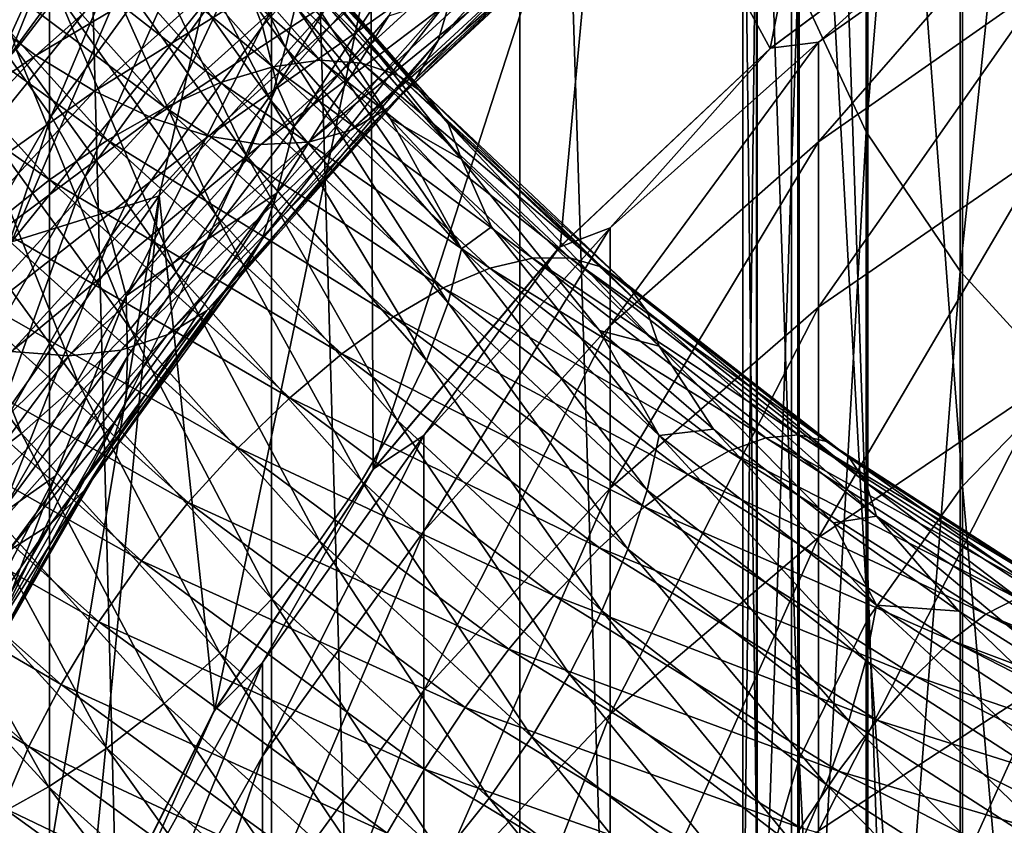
# Model space of a CAD drawing. Header units: metres. Extents: x -44 to 117, y -432 to 89.
# Tile 873 of 1056: x -12.27 to -7.14, y -61.1 to -56.89. Entities that reach past the tile are written whole.
import ezdxf

# ---------------------------------------------------------------- set-up
doc = ezdxf.new("R2010")
doc.units = ezdxf.units.M
doc.layers.add('solid_125568', color=7, linetype='CONTINUOUS')

msp = doc.modelspace()

# ---------------------------------------------------------------- linework, layer by layer
at = {"layer": 'solid_125568'}
for points in [[(-13.124227, -93, 347.24649), (-12.118398, -93, 348.664093), (-13.124097, -48, 347.246704)], [(-12.118398, -93, 348.664093), (-12.118189, -48, 348.664337), (-13.124097, -48, 347.246704)], [(-12.118398, -93, 348.664093), (-10.960174, -93, 349.960144), (-12.118189, -48, 348.664337)], [(-10.960174, -93, 349.960144), (-10.95992, -48, 349.960388), (-12.118189, -48, 348.664337)], [(-10.960174, -93, 349.960144), (-9.664074, -93, 351.118408), (-10.95992, -48, 349.960388)], [(-9.664074, -93, 351.118408), (-9.663792, -48, 351.118622), (-10.95992, -48, 349.960388)], [(-9.664074, -93, 351.118408), (-8.246522, -93, 352.124207), (-9.663792, -48, 351.118622)], [(-8.246522, -93, 352.124207), (-8.246165, -48, 352.12442), (-9.663792, -48, 351.118622)], [(-8.246522, -93, 352.124207), (-6.725165, -93, 352.965027), (-8.246165, -48, 352.12442)], [(-6.725165, -93, 352.965027), (-6.724783, -48, 352.96521), (-8.246165, -48, 352.12442)], [(-7.856378, -50.784473, 874.247498), (-7.856378, -57.47723, 881.646423), (-8.212955, -56.708668, 882.368164)], [(-7.365107, -51.545918, 873.601318), (-7.856378, -57.47723, 881.646423), (-7.856378, -50.784473, 874.247498)], [(-7.352857, -52.003265, 886.786804), (-6.732651, -58.686604, 894.77124), (-6.732651, -51.329586, 887.419434)], [(-7.365107, -51.545918, 873.601318), (-7.365107, -58.205246, 880.962769), (-7.856378, -57.47723, 881.646423)], [(-6.747565, -52.251892, 873.002136), (-7.365107, -58.205246, 880.962769), (-7.365107, -51.545918, 873.601318)], [(-7.847002, -52.730247, 886.104126), (-7.352857, -59.327648, 894.10553), (-7.352857, -52.003265, 886.786804)], [(-7.352857, -52.003265, 886.786804), (-7.352857, -59.327648, 894.10553), (-6.732651, -58.686604, 894.77124)], [(-6.747565, -52.251892, 873.002136), (-6.747565, -58.880226, 880.328918), (-7.365107, -58.205246, 880.962769)], [(-8.206614, -53.498058, 885.383118), (-7.847002, -60.019413, 893.387207), (-7.847002, -52.730247, 886.104126)], [(-7.847002, -52.730247, 886.104126), (-7.847002, -60.019413, 893.387207), (-7.352857, -59.327648, 894.10553)], [(-8.425529, -54.293545, 884.636108), (-8.206614, -60.750031, 892.628479), (-8.206614, -53.498058, 885.383118)], [(-8.206614, -53.498058, 885.383118), (-8.206614, -60.750031, 892.628479), (-7.847002, -60.019413, 893.387207)], [(-8.499991, -55.103058, 883.875916), (-8.425529, -61.506977, 891.842468), (-8.425529, -54.293545, 884.636108)], [(-8.425529, -54.293545, 884.636108), (-8.425529, -61.506977, 891.842468), (-8.206614, -60.750031, 892.628479)], [(-7.856409, -54.508797, 266.5), (-8.357936, -57.043056, 266.5), (-9.211589, -55.471344, 266.5)], [(-7.856409, -54.508797, 266.5), (-7.141938, -56.13871, 266.5), (-8.357936, -57.043056, 266.5)], [(-8.499991, -55.103058, 883.875916), (-8.499991, -62.277279, 891.042542), (-8.425529, -61.506977, 891.842468)], [(-8.428726, -55.912727, 883.115601), (-8.499991, -62.277279, 891.042542), (-8.499991, -55.103058, 883.875916)], [(-9.211589, -55.471344, 266.5), (-10.429014, -59.239277, 266.5), (-10.440425, -56.571281, 266.5)], [(-9.211589, -55.471344, 266.5), (-9.453928, -58.078125, 266.5), (-10.429014, -59.239277, 266.5)], [(-9.211589, -55.471344, 266.5), (-8.357936, -57.043056, 266.5), (-9.453928, -58.078125, 266.5)], [(-12.292901, -57.047401, 879.795898), (-12.073299, -56.760929, 879.676758), (-12.756675, -55.552357, 880.325439)], [(-11.006654, -56.925964, 901.102905), (-11.129691, -56.600761, 900.925049), (-10.201622, -55.55014, 901.505859)], [(-10.088842, -55.885021, 901.676392), (-11.006654, -56.925964, 901.102905), (-10.201622, -55.55014, 901.505859)], [(-12.329753, -57.08707, 900.009949), (-12.587472, -56.792133, 899.939514), (-11.741475, -55.632301, 900.635559)], [(-11.501019, -55.946396, 900.688171), (-12.329753, -57.08707, 900.009949), (-11.741475, -55.632301, 900.635559)], [(-10.090479, -57.001034, 902.701782), (-10.019975, -56.765411, 902.400513), (-8.994102, -55.800961, 902.894409)], [(-9.057393, -56.032589, 903.202698), (-10.090479, -57.001034, 902.701782), (-8.994102, -55.800961, 902.894409)], [(-10.930582, -57.239796, 901.316101), (-11.006654, -56.925964, 901.102905), (-10.088842, -55.885021, 901.676392)], [(-10.019135, -56.205257, 901.885803), (-10.930582, -57.239796, 901.316101), (-10.088842, -55.885021, 901.676392)], [(-12.277284, -55.945484, 267.072937), (-11.978685, -56.214344, 266.826752), (-13.040473, -57.525543, 266.826752)], [(-12.109774, -57.39584, 900.122375), (-12.329753, -57.08707, 900.009949), (-11.501019, -55.946396, 900.688171)], [(-11.295783, -56.271725, 900.785706), (-12.109774, -57.39584, 900.122375), (-11.501019, -55.946396, 900.688171)], [(-11.763249, -56.188889, 879.327637), (-10.963072, -57.314495, 878.755981), (-11.681103, -55.917168, 879.10498)], [(-11.681103, -55.917168, 879.10498), (-10.886521, -57.037666, 878.54126), (-11.290589, -56.210056, 878.584717)], [(-10.963072, -57.314495, 878.755981), (-10.886521, -57.037666, 878.54126), (-11.681103, -55.917168, 879.10498)], [(-8.428726, -55.912727, 883.115601), (-8.428726, -63.047726, 890.242493), (-8.499991, -62.277279, 891.042542)], [(-8.212955, -56.708668, 882.368164), (-8.428726, -63.047726, 890.242493), (-8.428726, -55.912727, 883.115601)], [(-12.490684, -56.855106, 905.507568), (-12.188797, -57.079624, 905.341003), (-10.941174, -55.970676, 906.006104)], [(-11.962676, -55.9995, 876.23114), (-10.953437, -57.137699, 875.664307), (-12.259398, -56.060131, 875.971863)], [(-10.941174, -55.970676, 906.006104), (-12.188797, -57.079624, 905.341003), (-10.666739, -56.17688, 905.776917)], [(-11.692586, -55.987007, 876.51416), (-10.70618, -57.104431, 875.965027), (-11.962676, -55.9995, 876.23114)], [(-10.70618, -57.104431, 875.965027), (-10.953437, -57.137699, 875.664307), (-11.962676, -55.9995, 876.23114)], [(-10.487406, -57.119961, 876.280273), (-10.70618, -57.104431, 875.965027), (-11.692586, -55.987007, 876.51416)], [(-11.453604, -56.021061, 876.814087), (-10.487406, -57.119961, 876.280273), (-11.692586, -55.987007, 876.51416)], [(-12.259398, -56.060131, 875.971863), (-11.225086, -57.221012, 875.385254), (-12.575677, -56.165668, 875.740601)], [(-10.953437, -57.137699, 875.664307), (-11.225086, -57.221012, 875.385254), (-12.259398, -56.060131, 875.971863)], [(-10.300637, -57.181828, 876.602295), (-10.487406, -57.119961, 876.280273), (-11.453604, -56.021061, 876.814087)], [(-11.249585, -56.098904, 877.123352), (-10.300637, -57.181828, 876.602295), (-11.453604, -56.021061, 876.814087)], [(-10.203968, -57.199162, 903.020996), (-10.090479, -57.001034, 902.701782), (-9.057393, -56.032589, 903.202698)], [(-9.159286, -56.223694, 903.531921), (-10.203968, -57.199162, 903.020996), (-9.057393, -56.032589, 903.202698)], [(-10.149403, -57.287556, 876.923401), (-10.300637, -57.181828, 876.602295), (-11.249585, -56.098904, 877.123352)], [(-11.084391, -56.217766, 877.434631), (-10.149403, -57.287556, 876.923401), (-11.249585, -56.098904, 877.123352)], [(-12.575677, -56.165668, 875.740601), (-11.514657, -57.350594, 875.132568), (-12.903737, -56.311676, 875.541016)], [(-11.225086, -57.221012, 875.385254), (-11.514657, -57.350594, 875.132568), (-12.575677, -56.165668, 875.740601)], [(-8.357936, -57.043056, 266.5), (-7.141938, -56.13871, 266.5), (-8.356239, -57.041424, 239.5)], [(-7.141938, -56.13871, 266.5), (-7.143617, -56.138657, 239.5), (-8.356239, -57.041424, 239.5)], [(-8.105368, -57.009693, 235.128265), (-8.356239, -57.041424, 239.5), (-7.143617, -56.138657, 239.5)], [(-6.916417, -56.168743, 235.061417), (-8.105368, -57.009693, 235.128265), (-7.143617, -56.138657, 239.5)], [(-13.040473, -57.525543, 266.826752), (-11.978685, -56.214344, 266.826752), (-12.68823, -57.781464, 266.646545)], [(-11.978685, -56.214344, 266.826752), (-11.655122, -56.50568, 266.646545), (-12.68823, -57.781464, 266.646545)], [(-12.188797, -57.079624, 905.341003), (-11.883086, -57.264759, 905.134521), (-10.666739, -56.17688, 905.776917)], [(-11.895366, -56.47245, 879.51947), (-11.086185, -57.606941, 878.936462), (-11.763249, -56.188889, 879.327637)], [(-10.666739, -56.17688, 905.776917), (-11.883086, -57.264759, 905.134521), (-10.395326, -56.339249, 905.512878)], [(-11.086185, -57.606941, 878.936462), (-10.963072, -57.314495, 878.755981), (-11.763249, -56.188889, 879.327637)], [(-10.886521, -57.037666, 878.54126), (-10.83453, -56.819633, 878.283081), (-11.290589, -56.210056, 878.584717)], [(-10.019135, -56.205257, 901.885803), (-10.839371, -57.44677, 901.602539), (-10.930582, -57.239796, 901.316101)], [(-10.019135, -56.205257, 901.885803), (-10.347556, -56.872742, 901.922852), (-10.839371, -57.44677, 901.602539)], [(-8.105368, -57.5298, 230.779724), (-8.105368, -57.009693, 235.128265), (-6.916417, -56.168743, 235.061417)], [(-6.916417, -56.696804, 230.646362), (-8.105368, -57.5298, 230.779724), (-6.916417, -56.168743, 235.061417)], [(-10.037234, -57.434666, 877.235901), (-10.149403, -57.287556, 876.923401), (-11.084391, -56.217766, 877.434631)], [(-10.961884, -56.374882, 877.740356), (-10.037234, -57.434666, 877.235901), (-11.084391, -56.217766, 877.434631)], [(-10.35682, -57.356121, 903.350525), (-10.203968, -57.199162, 903.020996), (-9.159286, -56.223694, 903.531921)], [(-9.296522, -56.37085, 903.874329), (-10.35682, -57.356121, 903.350525), (-9.159286, -56.223694, 903.531921)], [(-12.903737, -56.311676, 875.541016), (-11.815031, -57.521393, 874.910522), (-13.235786, -56.493732, 875.376831)], [(-11.514657, -57.350594, 875.132568), (-11.815031, -57.521393, 874.910522), (-12.903737, -56.311676, 875.541016)], [(-11.931738, -57.711212, 900.273315), (-12.109774, -57.39584, 900.122375), (-11.295783, -56.271725, 900.785706)], [(-11.129691, -56.600761, 900.925049), (-11.931738, -57.711212, 900.273315), (-11.295783, -56.271725, 900.785706)], [(-11.883086, -57.264759, 905.134521), (-11.58077, -57.406445, 904.89325), (-10.395326, -56.339249, 905.512878)], [(-10.395326, -56.339249, 905.512878), (-11.58077, -57.406445, 904.89325), (-10.133477, -56.453293, 905.219543)], [(-10.5454, -57.468246, 903.682922), (-10.35682, -57.356121, 903.350525), (-9.296522, -56.37085, 903.874329)], [(-9.465827, -56.470634, 904.222107), (-10.5454, -57.468246, 903.682922), (-9.296522, -56.37085, 903.874329)], [(-9.967669, -57.620686, 877.532104), (-10.037234, -57.434666, 877.235901), (-10.961884, -56.374882, 877.740356)], [(-10.885933, -56.567474, 878.033142), (-9.967669, -57.620686, 877.532104), (-10.961884, -56.374882, 877.740356)], [(-12.073299, -56.760929, 879.676758), (-11.251994, -57.907787, 879.079285), (-11.895366, -56.47245, 879.51947)], [(-11.251994, -57.907787, 879.079285), (-11.086185, -57.606941, 878.936462), (-11.895366, -56.47245, 879.51947)], [(-11.58077, -57.406445, 904.89325), (-11.289112, -57.500679, 904.622131), (-10.133477, -56.453293, 905.219543)], [(-10.133477, -56.453293, 905.219543), (-11.289112, -57.500679, 904.622131), (-9.887724, -56.514515, 904.902405)], [(-10.766095, -57.531876, 904.010681), (-10.5454, -57.468246, 903.682922), (-9.465827, -56.470634, 904.222107)], [(-9.66395, -56.519634, 904.567383), (-10.766095, -57.531876, 904.010681), (-9.465827, -56.470634, 904.222107)], [(-13.235786, -56.493732, 875.376831), (-12.11907, -57.728382, 874.723267), (-13.564036, -56.707413, 875.251648)], [(-11.815031, -57.521393, 874.910522), (-12.11907, -57.728382, 874.723267), (-13.235786, -56.493732, 875.376831)], [(-12.68823, -57.781464, 266.646545), (-11.655122, -56.50568, 266.646545), (-12.317499, -58.050812, 266.536713)], [(-11.655122, -56.50568, 266.646545), (-11.314578, -56.812309, 266.536713), (-12.317499, -58.050812, 266.536713)], [(-11.289112, -57.500679, 904.622131), (-11.015368, -57.543438, 904.326111), (-9.887724, -56.514515, 904.902405)], [(-9.887724, -56.514515, 904.902405), (-11.015368, -57.543438, 904.326111), (-9.66395, -56.519634, 904.567383)], [(-11.015368, -57.543438, 904.326111), (-10.766095, -57.531876, 904.010681), (-9.66395, -56.519634, 904.567383)], [(-10.440425, -56.571281, 266.5), (-11.256485, -60.498436, 266.5), (-11.546658, -57.811378, 266.5)], [(-10.440425, -56.571281, 266.5), (-11.546658, -57.811378, 266.5), (-11.314578, -56.812309, 266.536713)], [(-10.440425, -56.571281, 266.5), (-10.429014, -59.239277, 266.5), (-11.256485, -60.498436, 266.5)], [(-10.340549, -57.408325, 877.999207), (-9.967669, -57.620686, 877.532104), (-10.885933, -56.567474, 878.033142)], [(-10.83453, -56.819633, 878.283081), (-10.340549, -57.408325, 877.999207), (-10.885933, -56.567474, 878.033142)], [(-11.799837, -58.025963, 900.459167), (-11.931738, -57.711212, 900.273315), (-11.129691, -56.600761, 900.925049)], [(-11.006654, -56.925964, 901.102905), (-11.799837, -58.025963, 900.459167), (-11.129691, -56.600761, 900.925049)], [(-12.11907, -57.728382, 874.723267), (-12.419638, -57.966522, 874.57489), (-13.564036, -56.707413, 875.251648)], [(-8.212955, -56.708668, 882.368164), (-8.212955, -63.805107, 889.456055), (-8.428726, -63.047726, 890.242493)], [(-7.856378, -57.47723, 881.646423), (-8.212955, -63.805107, 889.456055), (-8.212955, -56.708668, 882.368164)], [(-8.105368, -58.393238, 226.48613), (-8.105368, -57.5298, 230.779724), (-6.916417, -56.696804, 230.646362)], [(-6.916417, -57.573441, 226.287109), (-8.105368, -58.393238, 226.48613), (-6.916417, -56.696804, 230.646362)], [(-12.292901, -57.047401, 879.795898), (-11.456639, -58.209797, 879.181152), (-12.073299, -56.760929, 879.676758)], [(-11.456639, -58.209797, 879.181152), (-11.251994, -57.907787, 879.079285), (-12.073299, -56.760929, 879.676758)], [(-11.008379, -58.037575, 902.120361), (-10.931466, -57.79763, 901.82666), (-10.019975, -56.765411, 902.400513)], [(-10.090479, -57.001034, 902.701782), (-11.008379, -58.037575, 902.120361), (-10.019975, -56.765411, 902.400513)], [(-10.019975, -56.765411, 902.400513), (-10.931466, -57.79763, 901.82666), (-10.347556, -56.872742, 901.922852)], [(-11.546658, -57.811378, 266.5), (-12.317499, -58.050812, 266.536713), (-11.314578, -56.812309, 266.536713)], [(-10.886521, -57.037666, 878.54126), (-9.968164, -58.08881, 878.036072), (-10.83453, -56.819633, 878.283081)], [(-9.968164, -58.08881, 878.036072), (-10.340549, -57.408325, 877.999207), (-10.83453, -56.819633, 878.283081)], [(-12.490684, -56.855106, 905.507568), (-13.626647, -58.068386, 904.720032), (-12.188797, -57.079624, 905.341003)], [(-10.931466, -57.79763, 901.82666), (-10.839371, -57.44677, 901.602539), (-10.347556, -56.872742, 901.922852)], [(-11.718261, -58.332851, 900.676514), (-11.799837, -58.025963, 900.459167), (-11.006654, -56.925964, 901.102905)], [(-10.930582, -57.239796, 901.316101), (-11.718261, -58.332851, 900.676514), (-11.006654, -56.925964, 901.102905)], [(-11.132169, -58.24334, 902.428467), (-11.008379, -58.037575, 902.120361), (-10.090479, -57.001034, 902.701782)], [(-10.203968, -57.199162, 903.020996), (-11.132169, -58.24334, 902.428467), (-10.090479, -57.001034, 902.701782)], [(-10.963072, -57.314495, 878.755981), (-10.038248, -58.370361, 878.243469), (-10.886521, -57.037666, 878.54126)], [(-10.038248, -58.370361, 878.243469), (-9.968164, -58.08881, 878.036072), (-10.886521, -57.037666, 878.54126)], [(-8.105368, -57.009693, 235.128265), (-9.192389, -57.978058, 235.205261), (-8.356239, -57.041424, 239.5)], [(-9.192389, -58.489006, 230.933289), (-9.192389, -57.978058, 235.205261), (-8.105368, -57.009693, 235.128265)], [(-8.105368, -57.5298, 230.779724), (-9.192389, -58.489006, 230.933289), (-8.105368, -57.009693, 235.128265)], [(-13.626647, -58.068386, 904.720032), (-13.297281, -58.269886, 904.577942), (-12.188797, -57.079624, 905.341003)], [(-12.188797, -57.079624, 905.341003), (-13.297281, -58.269886, 904.577942), (-11.883086, -57.264759, 905.134521)], [(-12.109774, -57.39584, 900.122375), (-12.786234, -58.570793, 899.397217), (-12.329753, -57.08707, 900.009949)], [(-12.550012, -57.324955, 879.873108), (-11.696247, -58.505764, 879.238586), (-12.292901, -57.047401, 879.795898)], [(-11.696247, -58.505764, 879.238586), (-11.456639, -58.209797, 879.181152), (-12.292901, -57.047401, 879.795898)], [(-8.357936, -57.043056, 266.5), (-8.356239, -57.041424, 239.5), (-9.455857, -58.078857, 239.5)], [(-9.192389, -57.978058, 235.205261), (-9.455857, -58.078857, 239.5), (-8.356239, -57.041424, 239.5)], [(-9.453928, -58.078125, 266.5), (-8.357936, -57.043056, 266.5), (-9.455857, -58.078857, 239.5)], [(-10.953437, -57.137699, 875.664307), (-9.81983, -58.188824, 875.170715), (-11.225086, -57.221012, 875.385254)], [(-10.70618, -57.104431, 875.965027), (-9.598214, -58.136833, 875.487549), (-10.953437, -57.137699, 875.664307)], [(-9.598214, -58.136833, 875.487549), (-9.81983, -58.188824, 875.170715), (-10.953437, -57.137699, 875.664307)], [(-9.402133, -58.135681, 875.816772), (-9.598214, -58.136833, 875.487549), (-10.70618, -57.104431, 875.965027)], [(-10.487406, -57.119961, 876.280273), (-9.402133, -58.135681, 875.816772), (-10.70618, -57.104431, 875.965027)], [(-9.234735, -58.183159, 876.15033), (-9.402133, -58.135681, 875.816772), (-10.487406, -57.119961, 876.280273)], [(-10.300637, -57.181828, 876.602295), (-9.234735, -58.183159, 876.15033), (-10.487406, -57.119961, 876.280273)], [(-9.099178, -58.277065, 876.480408), (-9.234735, -58.183159, 876.15033), (-10.300637, -57.181828, 876.602295)], [(-10.149403, -57.287556, 876.923401), (-9.099178, -58.277065, 876.480408), (-10.300637, -57.181828, 876.602295)], [(-10.930582, -57.239796, 901.316101), (-11.29473, -58.039917, 901.26001), (-11.718261, -58.332851, 900.676514)], [(-11.225086, -57.221012, 875.385254), (-10.063322, -58.292591, 874.873596), (-11.514657, -57.350594, 875.132568)], [(-11.29889, -58.410995, 902.743835), (-11.132169, -58.24334, 902.428467), (-10.203968, -57.199162, 903.020996)], [(-10.35682, -57.356121, 903.350525), (-11.29889, -58.410995, 902.743835), (-10.203968, -57.199162, 903.020996)], [(-10.930582, -57.239796, 901.316101), (-10.839371, -57.44677, 901.602539), (-11.29473, -58.039917, 901.26001)], [(-9.81983, -58.188824, 875.170715), (-10.063322, -58.292591, 874.873596), (-11.225086, -57.221012, 875.385254)], [(-13.297281, -58.269886, 904.577942), (-12.963783, -58.431923, 904.396729), (-11.883086, -57.264759, 905.134521)], [(-11.883086, -57.264759, 905.134521), (-12.963783, -58.431923, 904.396729), (-11.58077, -57.406445, 904.89325)], [(-8.998622, -58.415188, 876.799072), (-9.099178, -58.277065, 876.480408), (-10.149403, -57.287556, 876.923401)], [(-10.037234, -57.434666, 877.235901), (-8.998622, -58.415188, 876.799072), (-10.149403, -57.287556, 876.923401)], [(-12.840439, -57.586731, 879.904785), (-11.966907, -58.788521, 879.24823), (-12.550012, -57.324955, 879.873108)], [(-11.966907, -58.788521, 879.24823), (-11.696247, -58.505764, 879.238586), (-12.550012, -57.324955, 879.873108)], [(-11.086185, -57.606941, 878.936462), (-10.150957, -58.671009, 878.413391), (-10.963072, -57.314495, 878.755981)], [(-10.150957, -58.671009, 878.413391), (-10.038248, -58.370361, 878.243469), (-10.963072, -57.314495, 878.755981)], [(-12.598277, -58.87167, 899.560547), (-12.786234, -58.570793, 899.397217), (-12.109774, -57.39584, 900.122375)], [(-11.931738, -57.711212, 900.273315), (-12.598277, -58.87167, 899.560547), (-12.109774, -57.39584, 900.122375)], [(-11.514657, -57.350594, 875.132568), (-10.322897, -58.443855, 874.60144), (-11.815031, -57.521393, 874.910522)], [(-10.063322, -58.292591, 874.873596), (-10.322897, -58.443855, 874.60144), (-11.514657, -57.350594, 875.132568)], [(-11.504594, -58.536594, 903.059265), (-11.29889, -58.410995, 902.743835), (-10.35682, -57.356121, 903.350525)], [(-10.5454, -57.468246, 903.682922), (-11.504594, -58.536594, 903.059265), (-10.35682, -57.356121, 903.350525)], [(-12.963783, -58.431923, 904.396729), (-12.634014, -58.550953, 904.180664), (-11.58077, -57.406445, 904.89325)], [(-11.58077, -57.406445, 904.89325), (-12.634014, -58.550953, 904.180664), (-11.289112, -57.500679, 904.622131)], [(-10.931466, -57.79763, 901.82666), (-11.29473, -58.039917, 901.26001), (-10.839371, -57.44677, 901.602539)], [(-10.340549, -57.408325, 877.999207), (-9.810925, -57.973999, 877.734863), (-9.967669, -57.620686, 877.532104)], [(-9.968164, -58.08881, 878.036072), (-9.810925, -57.973999, 877.734863), (-10.340549, -57.408325, 877.999207)], [(-8.936233, -58.595306, 877.098328), (-8.998622, -58.415188, 876.799072), (-10.037234, -57.434666, 877.235901)], [(-9.967669, -57.620686, 877.532104), (-8.936233, -58.595306, 877.098328), (-10.037234, -57.434666, 877.235901)], [(-12.634014, -58.550953, 904.180664), (-12.315877, -58.623489, 903.934082), (-11.289112, -57.500679, 904.622131)], [(-11.289112, -57.500679, 904.622131), (-12.315877, -58.623489, 903.934082), (-11.015368, -57.543438, 904.326111)], [(-11.745342, -58.616222, 903.367554), (-11.504594, -58.536594, 903.059265), (-10.5454, -57.468246, 903.682922)], [(-10.766095, -57.531876, 904.010681), (-11.745342, -58.616222, 903.367554), (-10.5454, -57.468246, 903.682922)], [(-7.856378, -57.47723, 881.646423), (-7.856378, -64.536438, 888.696594), (-8.212955, -63.805107, 889.456055)], [(-7.365107, -58.205246, 880.962769), (-7.856378, -64.536438, 888.696594), (-7.856378, -57.47723, 881.646423)], [(-12.315877, -58.623489, 903.934082), (-12.017268, -58.646034, 903.661438), (-11.015368, -57.543438, 904.326111)], [(-11.815031, -57.521393, 874.910522), (-10.592174, -58.63702, 874.358887), (-12.11907, -57.728382, 874.723267)], [(-12.017268, -58.646034, 903.661438), (-11.745342, -58.616222, 903.367554), (-10.766095, -57.531876, 904.010681)], [(-11.015368, -57.543438, 904.326111), (-12.017268, -58.646034, 903.661438), (-10.766095, -57.531876, 904.010681)], [(-10.322897, -58.443855, 874.60144), (-10.592174, -58.63702, 874.358887), (-11.815031, -57.521393, 874.910522)], [(-9.192389, -59.337238, 226.715302), (-9.192389, -58.489006, 230.933289), (-8.105368, -57.5298, 230.779724)], [(-8.105368, -58.393238, 226.48613), (-9.192389, -59.337238, 226.715302), (-8.105368, -57.5298, 230.779724)], [(-13.159278, -57.826477, 879.888245), (-12.264036, -59.051464, 879.207947), (-12.840439, -57.586731, 879.904785)], [(-12.264036, -59.051464, 879.207947), (-11.966907, -58.788521, 879.24823), (-12.840439, -57.586731, 879.904785)], [(-8.105368, -59.594555, 222.274567), (-8.105368, -58.393238, 226.48613), (-6.916417, -57.573441, 226.287109)], [(-6.916417, -58.793133, 222.011154), (-8.105368, -59.594555, 222.274567), (-6.916417, -57.573441, 226.287109)], [(-11.251994, -57.907787, 879.079285), (-10.302758, -58.98325, 878.542786), (-11.086185, -57.606941, 878.936462)], [(-10.302758, -58.98325, 878.542786), (-10.150957, -58.671009, 878.413391), (-11.086185, -57.606941, 878.936462)], [(-9.247774, -58.514908, 877.491638), (-8.936233, -58.595306, 877.098328), (-9.967669, -57.620686, 877.532104)], [(-9.810925, -57.973999, 877.734863), (-9.247774, -58.514908, 877.491638), (-9.967669, -57.620686, 877.532104)], [(-12.45901, -59.175316, 899.755005), (-12.598277, -58.87167, 899.560547), (-11.931738, -57.711212, 900.273315)], [(-11.799837, -58.025963, 900.459167), (-12.45901, -59.175316, 899.755005), (-11.931738, -57.711212, 900.273315)], [(-12.11907, -57.728382, 874.723267), (-10.864749, -58.866505, 874.150513), (-12.419638, -57.966522, 874.57489)], [(-10.592174, -58.63702, 874.358887), (-10.864749, -58.866505, 874.150513), (-12.11907, -57.728382, 874.723267)], [(-11.801632, -59.132633, 901.468201), (-11.719181, -58.888092, 901.182739), (-10.931466, -57.79763, 901.82666)], [(-11.008379, -58.037575, 902.120361), (-11.801632, -59.132633, 901.468201), (-10.931466, -57.79763, 901.82666)], [(-10.931466, -57.79763, 901.82666), (-11.719181, -58.888092, 901.182739), (-11.29473, -58.039917, 901.26001)], [(-12.580495, -59.290081, 879.120605), (-12.264036, -59.051464, 879.207947), (-13.159278, -57.826477, 879.888245)], [(-11.546658, -57.811378, 266.5), (-12.452427, -63.269264, 266.5), (-12.500022, -59.156666, 266.5)], [(-11.546658, -57.811378, 266.5), (-12.500022, -59.156666, 266.5), (-12.317499, -58.050812, 266.536713)], [(-11.546658, -57.811378, 266.5), (-11.937617, -61.853786, 266.5), (-12.452427, -63.269264, 266.5)], [(-11.546658, -57.811378, 266.5), (-11.256485, -60.498436, 266.5), (-11.937617, -61.853786, 266.5)], [(-11.456639, -58.209797, 879.181152), (-10.49012, -59.29958, 878.628479), (-11.251994, -57.907787, 879.079285)], [(-10.49012, -59.29958, 878.628479), (-10.302758, -58.98325, 878.542786), (-11.251994, -57.907787, 879.079285)], [(-12.419638, -57.966522, 874.57489), (-11.134223, -59.126724, 873.981018), (-12.709603, -58.230785, 874.469604)], [(-10.864749, -58.866505, 874.150513), (-11.134223, -59.126724, 873.981018), (-12.419638, -57.966522, 874.57489)], [(-9.192389, -57.978058, 235.205261), (-10.163809, -59.061661, 235.291397), (-9.455857, -58.078857, 239.5)], [(-10.163809, -59.562363, 231.105118), (-10.163809, -59.061661, 235.291397), (-9.192389, -57.978058, 235.205261)], [(-9.192389, -58.489006, 230.933289), (-10.163809, -59.562363, 231.105118), (-9.192389, -57.978058, 235.205261)], [(-9.968164, -58.08881, 878.036072), (-8.936628, -59.061619, 877.598511), (-9.810925, -57.973999, 877.734863)], [(-8.936628, -59.061619, 877.598511), (-9.247774, -58.514908, 877.491638), (-9.810925, -57.973999, 877.734863)], [(-12.372856, -59.474812, 899.976807), (-12.45901, -59.175316, 899.755005), (-11.799837, -58.025963, 900.459167)], [(-11.718261, -58.332851, 900.676514), (-12.372856, -59.474812, 899.976807), (-11.799837, -58.025963, 900.459167)], [(-11.934319, -59.346569, 901.764343), (-11.801632, -59.132633, 901.468201), (-11.008379, -58.037575, 902.120361)], [(-11.132169, -58.24334, 902.428467), (-11.934319, -59.346569, 901.764343), (-11.008379, -58.037575, 902.120361)], [(-11.719181, -58.888092, 901.182739), (-11.711281, -58.649807, 900.897461), (-11.29473, -58.039917, 901.26001)], [(-11.718261, -58.332851, 900.676514), (-11.29473, -58.039917, 901.26001), (-11.711281, -58.649807, 900.897461)], [(-10.429014, -59.239277, 266.5), (-9.453928, -58.078125, 266.5), (-10.427602, -59.236938, 239.5)], [(-9.453928, -58.078125, 266.5), (-9.455857, -58.078857, 239.5), (-10.427602, -59.236938, 239.5)], [(-10.163809, -59.061661, 235.291397), (-10.427602, -59.236938, 239.5), (-9.455857, -58.078857, 239.5)], [(-10.038248, -58.370361, 878.243469), (-8.999451, -59.347466, 877.799194), (-9.968164, -58.08881, 878.036072)], [(-8.999451, -59.347466, 877.799194), (-8.936628, -59.061619, 877.598511), (-9.968164, -58.08881, 878.036072)], [(-9.598214, -58.136833, 875.487549), (-8.380611, -59.07497, 875.090881), (-9.81983, -58.188824, 875.170715)], [(-9.402133, -58.135681, 875.816772), (-8.209463, -59.05917, 875.432495), (-9.598214, -58.136833, 875.487549)], [(-8.209463, -59.05917, 875.432495), (-8.380611, -59.07497, 875.090881), (-9.598214, -58.136833, 875.487549)], [(-8.063349, -59.094028, 875.776367), (-8.209463, -59.05917, 875.432495), (-9.402133, -58.135681, 875.816772)], [(-9.234735, -58.183159, 876.15033), (-8.063349, -59.094028, 875.776367), (-9.402133, -58.135681, 875.816772)], [(-11.696247, -58.505764, 879.238586), (-10.7095, -59.612507, 878.667542), (-11.456639, -58.209797, 879.181152)], [(-10.7095, -59.612507, 878.667542), (-10.49012, -59.29958, 878.628479), (-11.456639, -58.209797, 879.181152)], [(-9.81983, -58.188824, 875.170715), (-8.574053, -59.143406, 874.759705), (-10.063322, -58.292591, 874.873596)], [(-8.380611, -59.07497, 875.090881), (-8.574053, -59.143406, 874.759705), (-9.81983, -58.188824, 875.170715)], [(-7.945017, -59.177574, 876.11438), (-8.063349, -59.094028, 875.776367), (-9.234735, -58.183159, 876.15033)], [(-9.099178, -58.277065, 876.480408), (-7.945017, -59.177574, 876.11438), (-9.234735, -58.183159, 876.15033)], [(-7.365107, -58.205246, 880.962769), (-7.365107, -65.229187, 887.977234), (-7.856378, -64.536438, 888.696594)], [(-6.747565, -58.880226, 880.328918), (-7.365107, -65.229187, 887.977234), (-7.365107, -58.205246, 880.962769)], [(-12.709603, -58.230785, 874.469604), (-11.394199, -59.412098, 873.855042), (-12.981841, -58.516117, 874.41156)], [(-11.134223, -59.126724, 873.981018), (-11.394199, -59.412098, 873.855042), (-12.709603, -58.230785, 874.469604)], [(-12.113025, -59.525677, 902.064392), (-11.934319, -59.346569, 901.764343), (-11.132169, -58.24334, 902.428467)], [(-11.29889, -58.410995, 902.743835), (-12.113025, -59.525677, 902.064392), (-11.132169, -58.24334, 902.428467)], [(-10.063322, -58.292591, 874.873596), (-8.786606, -59.265148, 874.446533), (-10.322897, -58.443855, 874.60144)], [(-8.574053, -59.143406, 874.759705), (-8.786606, -59.265148, 874.446533), (-10.063322, -58.292591, 874.873596)], [(-7.857222, -59.307819, 876.438477), (-7.945017, -59.177574, 876.11438), (-9.099178, -58.277065, 876.480408)], [(-8.998622, -58.415188, 876.799072), (-7.857222, -59.307819, 876.438477), (-9.099178, -58.277065, 876.480408)], [(-11.718261, -58.332851, 900.676514), (-12.086625, -59.273499, 900.517212), (-12.372856, -59.474812, 899.976807)], [(-11.718261, -58.332851, 900.676514), (-11.711281, -58.649807, 900.897461), (-12.086625, -59.273499, 900.517212)], [(-10.150957, -58.671009, 878.413391), (-9.100476, -59.65554, 877.959473), (-10.038248, -58.370361, 878.243469)], [(-9.100476, -59.65554, 877.959473), (-8.999451, -59.347466, 877.799194), (-10.038248, -58.370361, 878.243469)], [(-12.333521, -59.66573, 902.36145), (-12.113025, -59.525677, 902.064392), (-11.29889, -58.410995, 902.743835)], [(-11.504594, -58.536594, 903.059265), (-12.333521, -59.66573, 902.36145), (-11.29889, -58.410995, 902.743835)], [(-9.192389, -60.517403, 222.577911), (-9.192389, -59.337238, 226.715302), (-8.105368, -58.393238, 226.48613)], [(-8.105368, -59.594555, 222.274567), (-9.192389, -60.517403, 222.577911), (-8.105368, -58.393238, 226.48613)], [(-7.802721, -59.482788, 876.740417), (-7.857222, -59.307819, 876.438477), (-8.998622, -58.415188, 876.799072)], [(-8.936233, -58.595306, 877.098328), (-7.802721, -59.482788, 876.740417), (-8.998622, -58.415188, 876.799072)], [(-10.322897, -58.443855, 874.60144), (-9.013219, -59.435482, 874.156982), (-10.592174, -58.63702, 874.358887)], [(-8.786606, -59.265148, 874.446533), (-9.013219, -59.435482, 874.156982), (-10.322897, -58.443855, 874.60144)], [(-12.981841, -58.516117, 874.41156), (-11.638288, -59.717026, 873.777161), (-13.229811, -58.817158, 874.403748)], [(-11.394199, -59.412098, 873.855042), (-11.638288, -59.717026, 873.777161), (-12.981841, -58.516117, 874.41156)], [(-11.966907, -58.788521, 879.24823), (-10.957314, -59.914585, 878.656738), (-11.696247, -58.505764, 879.238586)], [(-10.957314, -59.914585, 878.656738), (-10.7095, -59.612507, 878.667542), (-11.696247, -58.505764, 879.238586)], [(-10.163809, -60.393578, 226.971741), (-10.163809, -59.562363, 231.105118), (-9.192389, -58.489006, 230.933289)], [(-9.192389, -59.337238, 226.715302), (-10.163809, -60.393578, 226.971741), (-9.192389, -58.489006, 230.933289)], [(-9.247774, -58.514908, 877.491638), (-8.652547, -59.029949, 877.270813), (-8.936233, -58.595306, 877.098328)], [(-8.936628, -59.061619, 877.598511), (-8.652547, -59.029949, 877.270813), (-9.247774, -58.514908, 877.491638)], [(-12.591596, -59.76252, 902.648682), (-12.333521, -59.66573, 902.36145), (-11.504594, -58.536594, 903.059265)], [(-11.745342, -58.616222, 903.367554), (-12.591596, -59.76252, 902.648682), (-11.504594, -58.536594, 903.059265)], [(-12.315877, -58.623489, 903.934082), (-13.203189, -59.811096, 903.166504), (-12.017268, -58.646034, 903.661438)], [(-12.883097, -59.811935, 902.919189), (-12.591596, -59.76252, 902.648682), (-11.745342, -58.616222, 903.367554)], [(-12.017268, -58.646034, 903.661438), (-12.883097, -59.811935, 902.919189), (-11.745342, -58.616222, 903.367554)], [(-8.02677, -59.518208, 877.073547), (-7.802721, -59.482788, 876.740417), (-8.936233, -58.595306, 877.098328)], [(-8.652547, -59.029949, 877.270813), (-8.02677, -59.518208, 877.073547), (-8.936233, -58.595306, 877.098328)], [(-13.203189, -59.811096, 903.166504), (-12.883097, -59.811935, 902.919189), (-12.017268, -58.646034, 903.661438)], [(-12.373803, -60.027218, 900.478516), (-12.086625, -59.273499, 900.517212), (-11.711281, -58.649807, 900.897461)], [(-11.719181, -58.888092, 901.182739), (-12.373803, -60.027218, 900.478516), (-11.711281, -58.649807, 900.897461)], [(-10.592174, -58.63702, 874.358887), (-9.248322, -59.648323, 873.896179), (-10.864749, -58.866505, 874.150513)], [(-9.013219, -59.435482, 874.156982), (-9.248322, -59.648323, 873.896179), (-10.592174, -58.63702, 874.358887)], [(-10.302758, -58.98325, 878.542786), (-9.236544, -59.978092, 878.076538), (-10.150957, -58.671009, 878.413391)], [(-9.236544, -59.978092, 878.076538), (-9.100476, -59.65554, 877.959473), (-10.150957, -58.671009, 878.413391)], [(-7.352857, -59.327648, 894.10553), (-6.732651, -66.4067, 901.740784), (-6.732651, -58.686604, 894.77124)], [(-13.229811, -58.817158, 874.403748), (-11.860622, -60.035645, 873.750854), (-13.449345, -59.127213, 874.444458)], [(-11.638288, -59.717026, 873.777161), (-11.860622, -60.035645, 873.750854), (-13.229811, -58.817158, 874.403748)], [(-12.264036, -59.051464, 879.207947), (-11.229356, -60.198879, 878.594421), (-11.966907, -58.788521, 879.24823)], [(-11.229356, -60.198879, 878.594421), (-10.957314, -59.914585, 878.656738), (-11.966907, -58.788521, 879.24823)], [(-8.105368, -61.12619, 218.171585), (-8.105368, -59.594555, 222.274567), (-6.916417, -58.793133, 222.011154)], [(-6.916417, -60.34819, 217.845413), (-8.105368, -61.12619, 218.171585), (-6.916417, -58.793133, 222.011154)], [(-12.460855, -60.276585, 900.755188), (-12.373803, -60.027218, 900.478516), (-11.719181, -58.888092, 901.182739)], [(-11.801632, -59.132633, 901.468201), (-12.460855, -60.276585, 900.755188), (-11.719181, -58.888092, 901.182739)], [(-10.864749, -58.866505, 874.150513), (-9.48632, -59.897606, 873.669067), (-11.134223, -59.126724, 873.981018)], [(-9.248322, -59.648323, 873.896179), (-9.48632, -59.897606, 873.669067), (-10.864749, -58.866505, 874.150513)], [(-6.747565, -58.880226, 880.328918), (-6.747565, -65.871468, 887.310242), (-7.365107, -65.229187, 887.977234)], [(-10.49012, -59.29958, 878.628479), (-9.404494, -60.307362, 878.147583), (-10.302758, -58.98325, 878.542786)], [(-9.404494, -60.307362, 878.147583), (-9.236544, -59.978092, 878.076538), (-10.302758, -58.98325, 878.542786)], [(-8.936628, -59.061619, 877.598511), (-7.803012, -59.94759, 877.237122), (-8.652547, -59.029949, 877.270813)], [(-7.803012, -59.94759, 877.237122), (-8.02677, -59.518208, 877.073547), (-8.652547, -59.029949, 877.270813)], [(-12.580495, -59.290081, 879.120605), (-11.519086, -60.460377, 878.483887), (-12.264036, -59.051464, 879.207947)], [(-11.519086, -60.460377, 878.483887), (-11.229356, -60.198879, 878.594421), (-12.264036, -59.051464, 879.207947)], [(-10.163809, -59.061661, 235.291397), (-11.007415, -60.246872, 235.38562), (-10.427602, -59.236938, 239.5)], [(-11.007415, -60.736362, 231.29306), (-11.007415, -60.246872, 235.38562), (-10.163809, -59.061661, 235.291397)], [(-10.163809, -59.562363, 231.105118), (-11.007415, -60.736362, 231.29306), (-10.163809, -59.061661, 235.291397)], [(-8.999451, -59.347466, 877.799194), (-7.857855, -60.237255, 877.431824), (-8.936628, -59.061619, 877.598511)], [(-7.857855, -60.237255, 877.431824), (-7.803012, -59.94759, 877.237122), (-8.936628, -59.061619, 877.598511)], [(-8.380611, -59.07497, 875.090881), (-7.067704, -59.911854, 874.782471), (-8.574053, -59.143406, 874.759705)], [(-8.209463, -59.05917, 875.432495), (-6.923435, -59.883591, 875.134827), (-8.380611, -59.07497, 875.090881)], [(-6.923435, -59.883591, 875.134827), (-7.067704, -59.911854, 874.782471), (-8.380611, -59.07497, 875.090881)], [(-6.800267, -59.907726, 875.487549), (-6.923435, -59.883591, 875.134827), (-8.209463, -59.05917, 875.432495)], [(-8.063349, -59.094028, 875.776367), (-6.800267, -59.907726, 875.487549), (-8.209463, -59.05917, 875.432495)], [(-6.700507, -59.982479, 875.832397), (-6.800267, -59.907726, 875.487549), (-8.063349, -59.094028, 875.776367)], [(-7.945017, -59.177574, 876.11438), (-6.700507, -59.982479, 875.832397), (-8.063349, -59.094028, 875.776367)], [(-13.449345, -59.127213, 874.444458), (-12.057467, -60.360989, 873.774597), (-13.63687, -59.439259, 874.530579)], [(-11.860622, -60.035645, 873.750854), (-12.057467, -60.360989, 873.774597), (-13.449345, -59.127213, 874.444458)], [(-12.600933, -60.499126, 901.038635), (-12.460855, -60.276585, 900.755188), (-11.801632, -59.132633, 901.468201)], [(-11.934319, -59.346569, 901.764343), (-12.600933, -60.499126, 901.038635), (-11.801632, -59.132633, 901.468201)], [(-11.134223, -59.126724, 873.981018), (-9.721623, -60.177265, 873.480774), (-11.394199, -59.412098, 873.855042)], [(-9.48632, -59.897606, 873.669067), (-9.721623, -60.177265, 873.480774), (-11.134223, -59.126724, 873.981018)], [(-8.574053, -59.143406, 874.759705), (-7.230772, -59.994293, 874.438904), (-8.786606, -59.265148, 874.446533)], [(-7.067704, -59.911854, 874.782471), (-7.230772, -59.994293, 874.438904), (-8.574053, -59.143406, 874.759705)], [(-6.62647, -60.10606, 876.161133), (-6.700507, -59.982479, 875.832397), (-7.945017, -59.177574, 876.11438)], [(-7.857222, -59.307819, 876.438477), (-6.62647, -60.10606, 876.161133), (-7.945017, -59.177574, 876.11438)], [(-10.429014, -59.239277, 266.5), (-10.427602, -59.236938, 239.5), (-11.25833, -60.5, 239.5)], [(-11.007415, -60.246872, 235.38562), (-11.25833, -60.5, 239.5), (-10.427602, -59.236938, 239.5)], [(-11.256485, -60.498436, 266.5), (-10.429014, -59.239277, 266.5), (-11.25833, -60.5, 239.5)], [(-12.908548, -59.500324, 878.990356), (-11.819432, -60.694492, 878.329895), (-12.580495, -59.290081, 879.120605)], [(-11.819432, -60.694492, 878.329895), (-11.519086, -60.460377, 878.483887), (-12.580495, -59.290081, 879.120605)], [(-12.373803, -60.027218, 900.478516), (-12.419219, -59.908962, 900.121277), (-12.086625, -59.273499, 900.517212)], [(-12.372856, -59.474812, 899.976807), (-12.086625, -59.273499, 900.517212), (-12.419219, -59.908962, 900.121277)], [(-10.7095, -59.612507, 878.667542), (-9.601156, -60.635612, 878.1698), (-10.49012, -59.29958, 878.628479)], [(-9.601156, -60.635612, 878.1698), (-9.404494, -60.307362, 878.147583), (-10.49012, -59.29958, 878.628479)], [(-8.786606, -59.265148, 874.446533), (-7.409967, -60.131351, 874.111877), (-9.013219, -59.435482, 874.156982)], [(-7.230772, -59.994293, 874.438904), (-7.409967, -60.131351, 874.111877), (-8.786606, -59.265148, 874.446533)], [(-12.789591, -60.690319, 901.322388), (-12.600933, -60.499126, 901.038635), (-11.934319, -59.346569, 901.764343)], [(-12.113025, -59.525677, 902.064392), (-12.789591, -60.690319, 901.322388), (-11.934319, -59.346569, 901.764343)], [(-10.163809, -61.550068, 222.917343), (-10.163809, -60.393578, 226.971741), (-9.192389, -59.337238, 226.715302)], [(-9.192389, -60.517403, 222.577911), (-10.163809, -61.550068, 222.917343), (-9.192389, -59.337238, 226.715302)], [(-9.100476, -59.65554, 877.959473), (-7.946044, -60.551907, 877.583435), (-8.999451, -59.347466, 877.799194)], [(-7.946044, -60.551907, 877.583435), (-7.857855, -60.237255, 877.431824), (-8.999451, -59.347466, 877.799194)], [(-6.580477, -60.276684, 876.465454), (-6.62647, -60.10606, 876.161133), (-7.857222, -59.307819, 876.438477)], [(-7.802721, -59.482788, 876.740417), (-6.580477, -60.276684, 876.465454), (-7.857222, -59.307819, 876.438477)], [(-7.847002, -60.019413, 893.387207), (-7.352857, -67.013489, 901.043701), (-7.352857, -59.327648, 894.10553)], [(-7.352857, -59.327648, 894.10553), (-7.352857, -67.013489, 901.043701), (-6.732651, -66.4067, 901.740784)], [(-13.63687, -59.439259, 874.530579), (-12.225613, -60.68581, 873.845886), (-13.788814, -59.746284, 874.659302)], [(-12.057467, -60.360989, 873.774597), (-12.225613, -60.68581, 873.845886), (-13.63687, -59.439259, 874.530579)], [(-11.394199, -59.412098, 873.855042), (-9.948641, -60.481228, 873.336304), (-11.638288, -59.717026, 873.777161)], [(-9.721623, -60.177265, 873.480774), (-9.948641, -60.481228, 873.336304), (-11.394199, -59.412098, 873.855042)], [(-9.013219, -59.435482, 874.156982), (-7.601042, -60.317944, 873.807312), (-9.248322, -59.648323, 873.896179)], [(-7.409967, -60.131351, 874.111877), (-7.601042, -60.317944, 873.807312), (-9.013219, -59.435482, 874.156982)], [(-13.240478, -59.678139, 878.821411), (-12.123339, -60.896622, 878.137207), (-12.908548, -59.500324, 878.990356)], [(-12.123339, -60.896622, 878.137207), (-11.819432, -60.694492, 878.329895), (-12.908548, -59.500324, 878.990356)], [(-8.02677, -59.518208, 877.073547), (-7.372862, -59.978531, 876.901123), (-7.802721, -59.482788, 876.740417)], [(-6.693639, -60.409603, 876.7547), (-6.580477, -60.276684, 876.465454), (-7.802721, -59.482788, 876.740417)], [(-7.372862, -59.978531, 876.901123), (-6.693639, -60.409603, 876.7547), (-7.802721, -59.482788, 876.740417)], [(-13.022375, -60.845634, 901.599854), (-12.789591, -60.690319, 901.322388), (-12.113025, -59.525677, 902.064392)], [(-12.333521, -59.66573, 902.36145), (-13.022375, -60.845634, 901.599854), (-12.113025, -59.525677, 902.064392)], [(-7.803012, -59.94759, 877.237122), (-7.372862, -59.978531, 876.901123), (-8.02677, -59.518208, 877.073547)], [(-11.007415, -61.548969, 227.252243), (-11.007415, -60.736362, 231.29306), (-10.163809, -59.562363, 231.105118)], [(-10.163809, -60.393578, 226.971741), (-11.007415, -61.548969, 227.252243), (-10.163809, -59.562363, 231.105118)], [(-9.192389, -62.022064, 218.54718), (-9.192389, -60.517403, 222.577911), (-8.105368, -59.594555, 222.274567)], [(-8.105368, -61.12619, 218.171585), (-9.192389, -62.022064, 218.54718), (-8.105368, -59.594555, 222.274567)], [(-10.957314, -59.914585, 878.656738), (-9.823308, -60.955135, 878.140381), (-10.7095, -59.612507, 878.667542)], [(-9.823308, -60.955135, 878.140381), (-9.601156, -60.635612, 878.1698), (-10.7095, -59.612507, 878.667542)], [(-9.248322, -59.648323, 873.896179), (-7.799298, -60.547573, 873.53064), (-9.48632, -59.897606, 873.669067)], [(-7.601042, -60.317944, 873.807312), (-7.799298, -60.547573, 873.53064), (-9.248322, -59.648323, 873.896179)], [(-9.236544, -59.978092, 878.076538), (-8.064823, -60.883564, 877.689514), (-9.100476, -59.65554, 877.959473)], [(-8.064823, -60.883564, 877.689514), (-7.946044, -60.551907, 877.583435), (-9.100476, -59.65554, 877.959473)], [(-12.423757, -61.062157, 877.910645), (-12.123339, -60.896622, 878.137207), (-13.240478, -59.678139, 878.821411)], [(-12.225613, -60.68581, 873.845886), (-12.361853, -61.002865, 873.961975), (-13.788814, -59.746284, 874.659302)], [(-11.638288, -59.717026, 873.777161), (-10.161792, -60.803421, 873.240723), (-11.860622, -60.035645, 873.750854)], [(-9.948641, -60.481228, 873.336304), (-10.161792, -60.803421, 873.240723), (-11.638288, -59.717026, 873.777161)], [(-11.229356, -60.198879, 878.594421), (-10.067174, -61.258705, 878.057922), (-10.957314, -59.914585, 878.656738)], [(-10.067174, -61.258705, 878.057922), (-9.823308, -60.955135, 878.140381), (-10.957314, -59.914585, 878.656738)], [(-9.48632, -59.897606, 873.669067), (-8.000013, -60.813759, 873.287292), (-9.721623, -60.177265, 873.480774)], [(-7.799298, -60.547573, 873.53064), (-8.000013, -60.813759, 873.287292), (-9.48632, -59.897606, 873.669067)], [(-7.067704, -59.911854, 874.782471), (-5.674666, -60.641216, 874.568848), (-7.230772, -59.994293, 874.438904)], [(-7.857855, -60.237255, 877.431824), (-6.626902, -61.033276, 877.148438), (-7.803012, -59.94759, 877.237122)], [(-7.803012, -59.94759, 877.237122), (-6.580661, -60.740299, 876.958984), (-7.372862, -59.978531, 876.901123)], [(-6.626902, -61.033276, 877.148438), (-6.580661, -60.740299, 876.958984), (-7.803012, -59.94759, 877.237122)], [(-9.404494, -60.307362, 878.147583), (-8.211444, -61.224255, 877.747498), (-9.236544, -59.978092, 878.076538)], [(-8.211444, -61.224255, 877.747498), (-8.064823, -60.883564, 877.689514), (-9.236544, -59.978092, 878.076538)], [(-8.206614, -60.750031, 892.628479), (-7.847002, -67.668289, 900.291504), (-7.847002, -60.019413, 893.387207)], [(-7.847002, -60.019413, 893.387207), (-7.847002, -67.668289, 900.291504), (-7.352857, -67.013489, 901.043701)], [(-7.230772, -59.994293, 874.438904), (-5.804769, -60.734474, 874.216919), (-7.409967, -60.131351, 874.111877)], [(-6.580661, -60.740299, 876.958984), (-6.693639, -60.409603, 876.7547), (-7.372862, -59.978531, 876.901123)], [(-5.760716, -60.697865, 874.330627), (-5.804769, -60.734474, 874.216919), (-7.230772, -59.994293, 874.438904)], [(-5.674666, -60.641216, 874.568848), (-5.760716, -60.697865, 874.330627), (-7.230772, -59.994293, 874.438904)], [(-11.860622, -60.035645, 873.750854), (-10.355954, -61.137535, 873.197876), (-12.057467, -60.360989, 873.774597)], [(-10.161792, -60.803421, 873.240723), (-10.355954, -61.137535, 873.197876), (-11.860622, -60.035645, 873.750854)], [(-7.409967, -60.131351, 874.111877), (-5.948129, -60.88335, 873.879089), (-7.601042, -60.317944, 873.807312)], [(-5.901628, -60.830582, 873.983765), (-5.948129, -60.88335, 873.879089), (-7.409967, -60.131351, 874.111877)], [(-5.804769, -60.734474, 874.216919), (-5.901628, -60.830582, 873.983765), (-7.409967, -60.131351, 874.111877)], [(-11.519086, -60.460377, 878.483887), (-10.326885, -61.540852, 877.926208), (-11.229356, -60.198879, 878.594421)], [(-10.326885, -61.540852, 877.926208), (-10.067174, -61.258705, 878.057922), (-11.229356, -60.198879, 878.594421)], [(-9.721623, -60.177265, 873.480774), (-8.198468, -61.110016, 873.082703), (-9.948641, -60.481228, 873.336304)], [(-8.000013, -60.813759, 873.287292), (-8.198468, -61.110016, 873.082703), (-9.721623, -60.177265, 873.480774)], [(-11.007415, -60.246872, 235.38562), (-11.712595, -61.518787, 235.48674), (-11.25833, -60.5, 239.5)], [(-11.712595, -61.996246, 231.494766), (-11.712595, -61.518787, 235.48674), (-11.007415, -60.246872, 235.38562)], [(-11.007415, -60.736362, 231.29306), (-11.712595, -61.996246, 231.494766), (-11.007415, -60.246872, 235.38562)], [(-7.946044, -60.551907, 877.583435), (-6.70125, -61.353588, 877.292603), (-7.857855, -60.237255, 877.431824)], [(-6.70125, -61.353588, 877.292603), (-6.626902, -61.033276, 877.148438), (-7.857855, -60.237255, 877.431824)], [(-9.601156, -60.635612, 878.1698), (-8.38314, -61.566013, 877.7547), (-9.404494, -60.307362, 878.147583)], [(-8.38314, -61.566013, 877.7547), (-8.211444, -61.224255, 877.747498), (-9.404494, -60.307362, 878.147583)], [(-7.601042, -60.317944, 873.807312), (-6.101724, -61.083298, 873.56134), (-7.799298, -60.547573, 873.53064)], [(-5.948129, -60.88335, 873.879089), (-6.101724, -61.083298, 873.56134), (-7.601042, -60.317944, 873.807312)], [(-12.057467, -60.360989, 873.774597), (-10.52786, -61.476364, 873.206604), (-12.225613, -60.68581, 873.845886)], [(-10.355954, -61.137535, 873.197876), (-10.52786, -61.476364, 873.206604), (-12.057467, -60.360989, 873.774597)], [(-8.105368, -62.978481, 214.203033), (-8.105368, -61.12619, 218.171585), (-6.916417, -60.34819, 217.845413)], [(-6.916417, -62.228809, 213.816177), (-8.105368, -62.978481, 214.203033), (-6.916417, -60.34819, 217.845413)], [(-11.007415, -62.679569, 223.288605), (-11.007415, -61.548969, 227.252243), (-10.163809, -60.393578, 226.971741)], [(-10.163809, -61.550068, 222.917343), (-11.007415, -62.679569, 223.288605), (-10.163809, -60.393578, 226.971741)], [(-11.819432, -60.694492, 878.329895), (-10.596113, -61.796501, 877.75061), (-11.519086, -60.460377, 878.483887)], [(-10.596113, -61.796501, 877.75061), (-10.326885, -61.540852, 877.926208), (-11.519086, -60.460377, 878.483887)], [(-9.948641, -60.481228, 873.336304), (-8.389945, -61.429867, 872.92218), (-10.161792, -60.803421, 873.240723)], [(-8.198468, -61.110016, 873.082703), (-8.389945, -61.429867, 872.92218), (-9.948641, -60.481228, 873.336304)], [(-11.937617, -61.853786, 266.5), (-11.256485, -60.498436, 266.5), (-11.93681, -61.850964, 239.5)], [(-11.256485, -60.498436, 266.5), (-11.25833, -60.5, 239.5), (-11.93681, -61.850964, 239.5)], [(-11.712595, -61.518787, 235.48674), (-11.93681, -61.850964, 239.5), (-11.25833, -60.5, 239.5)], [(-10.163809, -63.024551, 218.967453), (-10.163809, -61.550068, 222.917343), (-9.192389, -60.517403, 222.577911)], [(-9.192389, -62.022064, 218.54718), (-10.163809, -63.024551, 218.967453), (-9.192389, -60.517403, 222.577911)], [(-8.064823, -60.883564, 877.689514), (-6.80139, -61.693066, 877.389099), (-7.946044, -60.551907, 877.583435)], [(-7.799298, -60.547573, 873.53064), (-6.261502, -61.327477, 873.270264), (-8.000013, -60.813759, 873.287292)], [(-6.80139, -61.693066, 877.389099), (-6.70125, -61.353588, 877.292603), (-7.946044, -60.551907, 877.583435)], [(-6.101724, -61.083298, 873.56134), (-6.261502, -61.327477, 873.270264), (-7.799298, -60.547573, 873.53064)], [(-9.823308, -60.955135, 878.140381), (-8.577094, -61.900913, 877.70874), (-9.601156, -60.635612, 878.1698)], [(-8.577094, -61.900913, 877.70874), (-8.38314, -61.566013, 877.7547), (-9.601156, -60.635612, 878.1698)], [(-12.225613, -60.68581, 873.845886), (-10.674705, -61.812458, 873.264526), (-12.361853, -61.002865, 873.961975)], [(-10.52786, -61.476364, 873.206604), (-10.674705, -61.812458, 873.264526), (-12.225613, -60.68581, 873.845886)], [(-12.123339, -60.896622, 878.137207), (-10.868547, -62.020565, 877.536316), (-11.819432, -60.694492, 878.329895)], [(-10.868547, -62.020565, 877.536316), (-10.596113, -61.796501, 877.75061), (-11.819432, -60.694492, 878.329895)], [(-11.712595, -62.788883, 227.553238), (-11.712595, -61.996246, 231.494766), (-11.007415, -60.736362, 231.29306)], [(-11.007415, -61.548969, 227.252243), (-11.712595, -62.788883, 227.553238), (-11.007415, -60.736362, 231.29306)], [(-8.425529, -61.506977, 891.842468), (-8.206614, -68.359863, 899.49707), (-8.206614, -60.750031, 892.628479)], [(-8.206614, -60.750031, 892.628479), (-8.206614, -68.359863, 899.49707), (-7.847002, -67.668289, 900.291504)], [(-10.161792, -60.803421, 873.240723), (-8.569736, -61.766819, 872.811279), (-10.355954, -61.137535, 873.197876)], [(-8.389945, -61.429867, 872.92218), (-8.569736, -61.766819, 872.811279), (-10.161792, -60.803421, 873.240723)], [(-8.000013, -60.813759, 873.287292), (-6.424989, -61.611744, 873.009888), (-8.198468, -61.110016, 873.082703)], [(-6.261502, -61.327477, 873.270264), (-6.424989, -61.611744, 873.009888), (-8.000013, -60.813759, 873.287292)], [(-8.211444, -61.224255, 877.747498), (-6.925014, -62.043545, 877.435669), (-8.064823, -60.883564, 877.689514)], [(-6.925014, -62.043545, 877.435669), (-6.80139, -61.693066, 877.389099), (-8.064823, -60.883564, 877.689514)], [(-12.423757, -61.062157, 877.910645), (-11.137882, -62.207954, 877.288635), (-12.123339, -60.896622, 878.137207)], [(-11.137882, -62.207954, 877.288635), (-10.868547, -62.020565, 877.536316), (-12.123339, -60.896622, 878.137207)], [(-10.067174, -61.258705, 878.057922), (-8.789996, -62.221455, 877.608276), (-9.823308, -60.955135, 878.140381)], [(-8.789996, -62.221455, 877.608276), (-8.577094, -61.900913, 877.70874), (-9.823308, -60.955135, 878.140381)], [(-12.361853, -61.002865, 873.961975), (-10.793686, -62.138374, 873.369324), (-12.462978, -61.304909, 874.120178)], [(-10.674705, -61.812458, 873.264526), (-10.793686, -62.138374, 873.369324), (-12.361853, -61.002865, 873.961975)], [(-12.71356, -61.186569, 877.654846), (-11.397728, -62.353638, 877.012878), (-12.423757, -61.062157, 877.910645)], [(-11.397728, -62.353638, 877.012878), (-11.137882, -62.207954, 877.288635), (-12.423757, -61.062157, 877.910645)]]:
    msp.add_3dface(points, dxfattribs=at)

doc.saveas('drawing.dxf')
